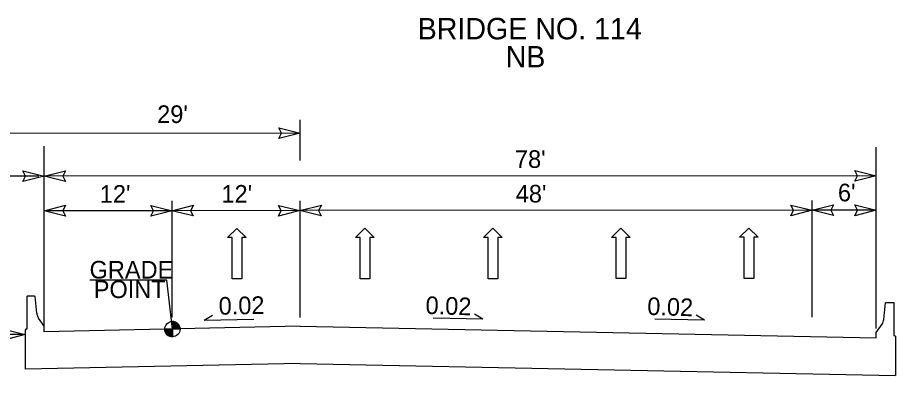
# Model space of a CAD drawing. Extents: x 2241081 to 2251104, y 658534 to 663427.
# Drawn here: x 2243783.2 to 2244194.7, y 659748.8 to 659916.3 of the extents above; entities that cross this region are included whole.
import ezdxf

# ---------------------------------------------------------------- set-up
doc = ezdxf.new("R2010")
doc.units = 0
for name, color, linetype in [('Prop Dimension Text', 7, 'Continuous'), ('Prop Lane Arrow CELL', 7, 'Continuous'), ('Prop Roadway Bridge', 7, 'Continuous'), ('Typical Arrow Superelevation CELL', 7, 'Continuous'), ('Typical Berm Information CELL', 7, 'Continuous'), ('Typical Grade Point Symbol CELL', 7, 'Continuous'), ('Typical Terminator CELL', 7, 'Continuous'), ('Typical Text Grade Point CELL', 7, 'Continuous')]:
    doc.layers.add(name, color=color, linetype=linetype)

# ---------------------------------------------------------------- blocks, each defined once
blk = doc.blocks.new('TERMINATOR')
at = {"layer": 'Typical Terminator CELL'}
blk.add_lwpolyline([(-0.469, 0.081), (0, 0), (-0.471, -0.083), (-0.411, 0)], close=True, dxfattribs=at)

msp = doc.modelspace()

# ---------------------------------------------------------------- linework, layer by layer
at = {"layer": 'Prop Dimension Text'}
for p, q in [((2243915.69, 659849.38), (2243915.68, 659868.37)), ((2243915.68, 659862.15), (2243773.18, 659862.07)), ((2243795.74, 659770.5), (2243795.69, 659856.07)), ((2244185.74, 659770.73), (2244185.69, 659855.64)), ((2243793.19, 659842.02), (2243748.19, 659841.99)), ((2244185.69, 659842.25), (2243795.69, 659842.02)), ((2243855.73, 659775.82), (2243855.7, 659830.44)), ((2243915.73, 659775.86), (2243915.7, 659830.48)), ((2244155.73, 659776.01), (2244155.7, 659830.63)), ((2243855.7, 659825.87), (2243795.7, 659825.84)), ((2243915.7, 659825.91), (2243855.7, 659825.87)), ((2244155.7, 659826.06), (2243915.7, 659825.91)), ((2244185.7, 659826.08), (2244155.7, 659826.06)), ((2243786.79, 659767.88), (2243754.69, 659767.86))]:
    msp.add_line(p, q, dxfattribs=at)
at = {"layer": 'Prop Lane Arrow CELL'}
for p, q in [((2243881.68, 659813.27), (2243885.95, 659817.61)), ((2243885.95, 659817.61), (2243890.37, 659813.27)), ((2243941.68, 659813.31), (2243945.95, 659817.65)), ((2243945.95, 659817.65), (2243950.37, 659813.31)), ((2244001.68, 659813.34), (2244005.95, 659817.69)), ((2244005.95, 659817.69), (2244010.37, 659813.35)), ((2244061.68, 659813.38), (2244065.95, 659817.72)), ((2244065.95, 659817.72), (2244070.37, 659813.38)), ((2244121.68, 659813.42), (2244125.95, 659817.76)), ((2244125.95, 659817.76), (2244130.37, 659813.42)), ((2243883.75, 659813.27), (2243881.68, 659813.27)), ((2243883.76, 659793.97), (2243883.75, 659813.27)), ((2243890.37, 659813.27), (2243888.3, 659813.27)), ((2243888.3, 659813.27), (2243888.31, 659793.98)), ((2243943.75, 659813.31), (2243941.68, 659813.31)), ((2243943.76, 659794.01), (2243943.75, 659813.31)), ((2243950.37, 659813.31), (2243948.3, 659813.31)), ((2243948.3, 659813.31), (2243948.31, 659794.01)), ((2244003.75, 659813.34), (2244001.68, 659813.34)), ((2244003.76, 659794.05), (2244003.75, 659813.34)), ((2244010.37, 659813.35), (2244008.3, 659813.35)), ((2244008.3, 659813.35), (2244008.31, 659794.05)), ((2244063.75, 659813.38), (2244061.68, 659813.38)), ((2244063.76, 659794.08), (2244063.75, 659813.38)), ((2244070.37, 659813.38), (2244068.3, 659813.38)), ((2244068.3, 659813.38), (2244068.31, 659794.09)), ((2244123.75, 659813.42), (2244121.68, 659813.42)), ((2244123.76, 659794.12), (2244123.75, 659813.42)), ((2244130.37, 659813.42), (2244128.3, 659813.42)), ((2244128.3, 659813.42), (2244128.31, 659794.12)), ((2243888.31, 659793.98), (2243883.76, 659793.97)), ((2243948.31, 659794.01), (2243943.76, 659794.01)), ((2244008.31, 659794.05), (2244003.76, 659794.05)), ((2244068.31, 659794.09), (2244063.76, 659794.08)), ((2244128.31, 659794.12), (2244123.76, 659794.12))]:
    msp.add_line(p, q, dxfattribs=at)
at = {"layer": 'Prop Roadway Bridge'}
for p, q in [((2243787.68, 659785.85), (2243787.5, 659785.67)), ((2243787.5, 659785.67), (2243787.51, 659770.36)), ((2243791.19, 659785.85), (2243787.68, 659785.85)), ((2243791.39, 659785.65), (2243791.19, 659785.85)), ((2243792.22, 659777.9), (2243791.39, 659785.65)), ((2244189.25, 659775.02), (2244190.06, 659782.77)), ((2244190.06, 659782.77), (2244190.27, 659782.98)), ((2244190.27, 659782.98), (2244193.78, 659782.98)), ((2244193.78, 659782.98), (2244193.96, 659782.8)), ((2244193.96, 659782.8), (2244193.97, 659767.49)), ((2243795.74, 659771.82), (2243793.06, 659775.63)), ((2243915.74, 659771.82), (2243795.74, 659769.25)), ((2243795.74, 659769.25), (2243795.74, 659771.82)), ((2243915.74, 659771.82), (2244185.74, 659766.37)), ((2244185.74, 659768.94), (2244188.41, 659772.76)), ((2243787.15, 659770.36), (2243786.78, 659770)), ((2243786.78, 659770), (2243786.79, 659767.46)), ((2243786.79, 659767.46), (2243786.8, 659751.65)), ((2243787.51, 659770.36), (2243787.15, 659770.36)), ((2244185.74, 659766.37), (2244185.74, 659768.94)), ((2244193.97, 659767.49), (2244194.33, 659767.49)), ((2244194.33, 659767.49), (2244194.69, 659767.13)), ((2244194.69, 659767.13), (2244194.69, 659764.59)), ((2244194.69, 659764.59), (2244194.7, 659748.78)), ((2243915.75, 659754.41), (2243786.8, 659751.65)), ((2243915.75, 659754.41), (2244194.7, 659748.78))]:
    msp.add_line(p, q, dxfattribs=at)
for centre, start, end in [((2243797.03, 659778.41), 186.046, 215.0262), ((2244184.44, 659775.53), 325.0436, 354.0238)]:
    msp.add_arc(centre, 4.84, start, end, dxfattribs=at)
at = {"layer": 'Typical Arrow Superelevation CELL'}
for p, q in [((2243870.67, 659774.62), (2243874.58, 659776.98)), ((2244001.31, 659775.09), (2243978.01, 659775.55)), ((2244001.31, 659775.09), (2243997.4, 659777.45)), ((2244105.24, 659774.65), (2244101.32, 659777.01)), ((2243870.67, 659774.62), (2243893.97, 659775.08)), ((2244105.24, 659774.65), (2244081.94, 659775.11))]:
    msp.add_line(p, q, dxfattribs=at)
at = {"layer": 'Typical Grade Point Symbol CELL'}
for p, q in [((2243855.78, 659770.43), (2243853.21, 659793.39)), ((2243855.79, 659774.01), (2243855.78, 659770.43)), ((2243855.78, 659770.43), (2243855.79, 659774.01)), ((2243852.2, 659770.43), (2243855.78, 659770.43)), ((2243855.78, 659770.43), (2243855.78, 659766.85)), ((2243859.36, 659770.43), (2243855.78, 659770.43))]:
    msp.add_line(p, q, dxfattribs=at)
for points in [[(2243855.83, 659770.43), (2243855.83, 659774.01), (2243855.83, 659774.01)], [(2243855.91, 659770.43), (2243855.91, 659774.01)], [(2243855.98, 659770.43), (2243855.98, 659774)], [(2243856.05, 659770.43), (2243856.05, 659774)], [(2243856.12, 659770.43), (2243856.12, 659773.99)], [(2243856.19, 659770.43), (2243856.19, 659773.99)], [(2243856.26, 659770.43), (2243856.26, 659773.98)], [(2243856.34, 659770.43), (2243856.34, 659773.96)], [(2243856.41, 659770.43), (2243856.41, 659773.95)], [(2243856.48, 659770.43), (2243856.48, 659773.94)], [(2243856.55, 659770.43), (2243856.55, 659773.92)], [(2243856.62, 659770.43), (2243856.62, 659773.91)], [(2243856.69, 659770.43), (2243856.69, 659773.89)], [(2243856.77, 659770.43), (2243856.77, 659773.87)], [(2243856.84, 659770.43), (2243856.84, 659773.85)], [(2243856.91, 659770.43), (2243856.91, 659773.83)], [(2243856.98, 659770.43), (2243856.98, 659773.8)], [(2243857.05, 659770.43), (2243857.05, 659773.78)], [(2243857.12, 659770.43), (2243857.12, 659773.75)], [(2243857.2, 659770.43), (2243857.2, 659773.72)], [(2243857.27, 659770.43), (2243857.27, 659773.68)], [(2243857.34, 659770.43), (2243857.34, 659773.65)], [(2243857.41, 659770.43), (2243857.41, 659773.62)], [(2243857.48, 659770.43), (2243857.48, 659773.58)], [(2243857.55, 659770.43), (2243857.55, 659773.54)], [(2243857.63, 659770.43), (2243857.63, 659773.5)], [(2243857.7, 659770.43), (2243857.7, 659773.45)], [(2243857.77, 659770.43), (2243857.77, 659773.41)], [(2243857.84, 659770.43), (2243857.84, 659773.36)], [(2243857.91, 659770.43), (2243857.91, 659773.31)], [(2243857.98, 659770.43), (2243857.98, 659773.25)], [(2243858.05, 659770.43), (2243858.05, 659773.2)], [(2243858.13, 659770.43), (2243858.13, 659773.13)], [(2243858.2, 659770.43), (2243858.2, 659773.07)], [(2243858.27, 659770.43), (2243858.27, 659773.01)], [(2243858.34, 659770.43), (2243858.34, 659772.94)], [(2243858.41, 659770.43), (2243858.41, 659772.86)], [(2243858.48, 659770.43), (2243858.48, 659772.78)], [(2243858.56, 659770.43), (2243858.56, 659772.69)], [(2243858.63, 659770.43), (2243858.63, 659772.6)], [(2243858.7, 659770.43), (2243858.7, 659772.51)], [(2243858.77, 659770.43), (2243858.77, 659772.4)], [(2243858.84, 659770.43), (2243858.84, 659772.29)], [(2243858.91, 659770.43), (2243858.91, 659772.16)], [(2243858.99, 659770.43), (2243858.99, 659772.03)], [(2243859.06, 659770.43), (2243859.06, 659771.88)], [(2243859.13, 659770.43), (2243859.13, 659771.71)], [(2243859.2, 659770.43), (2243859.2, 659771.5)], [(2243852.24, 659769.92), (2243852.24, 659770.43)], [(2243852.31, 659769.55), (2243852.31, 659770.43)], [(2243852.38, 659769.31), (2243852.38, 659770.43)], [(2243852.45, 659769.11), (2243852.45, 659770.43)], [(2243852.52, 659768.94), (2243852.52, 659770.43)], [(2243852.6, 659768.79), (2243852.6, 659770.43)], [(2243852.67, 659768.66), (2243852.67, 659770.43)], [(2243852.74, 659768.54), (2243852.74, 659770.43)], [(2243852.81, 659768.43), (2243852.81, 659770.43)], [(2243852.88, 659768.33), (2243852.88, 659770.43)], [(2243852.95, 659768.23), (2243852.95, 659770.43)], [(2243853.03, 659768.15), (2243853.03, 659770.43)], [(2243853.1, 659768.06), (2243853.1, 659770.43)], [(2243853.17, 659767.98), (2243853.17, 659770.43)], [(2243853.24, 659767.91), (2243853.24, 659770.43)], [(2243853.31, 659767.84), (2243853.31, 659770.43)], [(2243853.38, 659767.77), (2243853.38, 659770.43)], [(2243853.46, 659767.71), (2243853.46, 659770.43)], [(2243853.53, 659767.64), (2243853.53, 659770.43)], [(2243853.6, 659767.59), (2243853.6, 659770.43)], [(2243853.67, 659767.54), (2243853.67, 659770.43)], [(2243853.74, 659767.49), (2243853.74, 659770.43)], [(2243853.81, 659767.44), (2243853.81, 659770.43)], [(2243853.89, 659767.39), (2243853.89, 659770.43)], [(2243853.96, 659767.35), (2243853.96, 659770.43)], [(2243854.03, 659767.31), (2243854.03, 659770.43)], [(2243854.1, 659767.27), (2243854.1, 659770.43)], [(2243854.17, 659767.23), (2243854.17, 659770.43)], [(2243854.24, 659767.2), (2243854.24, 659770.43)], [(2243854.32, 659767.17), (2243854.32, 659770.43)], [(2243854.39, 659767.14), (2243854.39, 659770.43)], [(2243854.46, 659767.1), (2243854.46, 659770.43)], [(2243854.53, 659767.07), (2243854.53, 659770.43)], [(2243854.6, 659767.05), (2243854.6, 659770.43)], [(2243854.67, 659767.02), (2243854.67, 659770.43)], [(2243854.75, 659767), (2243854.75, 659770.43)], [(2243854.82, 659766.98), (2243854.82, 659770.43)], [(2243854.89, 659766.96), (2243854.89, 659770.43)], [(2243854.96, 659766.94), (2243854.96, 659770.43)], [(2243855.03, 659766.93), (2243855.03, 659770.43)], [(2243855.1, 659766.91), (2243855.1, 659770.43)], [(2243855.17, 659766.9), (2243855.17, 659770.43)], [(2243855.25, 659766.89), (2243855.25, 659770.43)], [(2243855.32, 659766.88), (2243855.32, 659770.43)], [(2243855.39, 659766.87), (2243855.39, 659770.43)], [(2243855.46, 659766.86), (2243855.46, 659770.43)], [(2243855.53, 659766.86), (2243855.53, 659770.43)], [(2243855.6, 659766.86), (2243855.6, 659770.43)], [(2243855.68, 659766.85), (2243855.68, 659770.43)], [(2243855.75, 659766.85), (2243855.75, 659766.85), (2243855.75, 659770.43)], [(2243859.27, 659770.43), (2243859.27, 659771.24)], [(2243859.34, 659770.43), (2243859.34, 659770.82)]]:
    msp.add_lwpolyline(points, dxfattribs=at)
msp.add_circle((2243855.78, 659770.43), 3.58, dxfattribs=at)
for start, end in [(359.9905, 89.9905), (179.9905, 269.9905)]:
    msp.add_arc((2243855.78, 659770.43), 3.58, start, end, dxfattribs=at)
at = {"layer": 'Typical Text Grade Point CELL'}
msp.add_line((2243853.21, 659793.39), (2243817.09, 659793.41), dxfattribs=at)

# ---------------------------------------------------------------- block references
at = {"layer": 'Typical Terminator CELL', "xscale": 21.314641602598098, "yscale": 30.593161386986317}
for p, rotation in [((2243915.68, 659862.15), 0.03488749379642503), ((2243795.69, 659842.02), 0.03488749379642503), ((2243795.69, 659842.02), -179.96511250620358), ((2244185.69, 659842.25), 0.03488749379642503), ((2243795.7, 659825.84), -179.96511250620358), ((2243855.7, 659825.87), 0.03488749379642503), ((2243855.58, 659825.87), -179.96511250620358), ((2243915.58, 659825.91), 0.03488749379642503), ((2243915.58, 659825.91), -179.96511250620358), ((2244155.7, 659826.06), 0.03488749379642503), ((2244155.7, 659826.06), -179.96511250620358), ((2244185.7, 659826.08), 0.03488749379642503), ((2243786.79, 659767.88), 0.03488749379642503)]:
    msp.add_blockref('TERMINATOR', p, dxfattribs=dict(at, rotation=rotation))

# ---------------------------------------------------------------- texts
at = {"layer": 'Prop Dimension Text'}
for s, height, p in [('BRIDGE NO. 114', 10.0238, (2243970.77, 659906.04)), ('NB', 10.024, (2244012, 659892.92)), ("29'", 8.25, (2243848.66, 659866.92)), ("78'", 8.25, (2244016.36, 659845.89)), ("12'", 8.25, (2243821.77, 659829.59)), ("12'", 8.25, (2243878.79, 659829.63)), ("48'", 8.25, (2244016.74, 659829.71)), ("6'", 8.25, (2244167.75, 659830.25))]:
    msp.add_text(s, height=height, rotation=0.0349, dxfattribs=at).set_placement(p)
at = {"layer": 'Typical Berm Information CELL'}
for rotation, p in [(1.1459, (2243877.56, 659777.17)), (358.1916, (2243974.36, 659777.56)), (358.1916, (2244078.29, 659777.12))]:
    msp.add_text('0.02 ', height=8.25, rotation=rotation, dxfattribs=at).set_placement(p)
at = {"layer": 'Typical Text Grade Point CELL'}
for s, p in [('GRADE', (2243816.97, 659794.12)), ('POINT', (2243818.92, 659784.97))]:
    msp.add_text(s, height=8.25, rotation=359.965, dxfattribs=at).set_placement(p)

doc.saveas('drawing.dxf')
